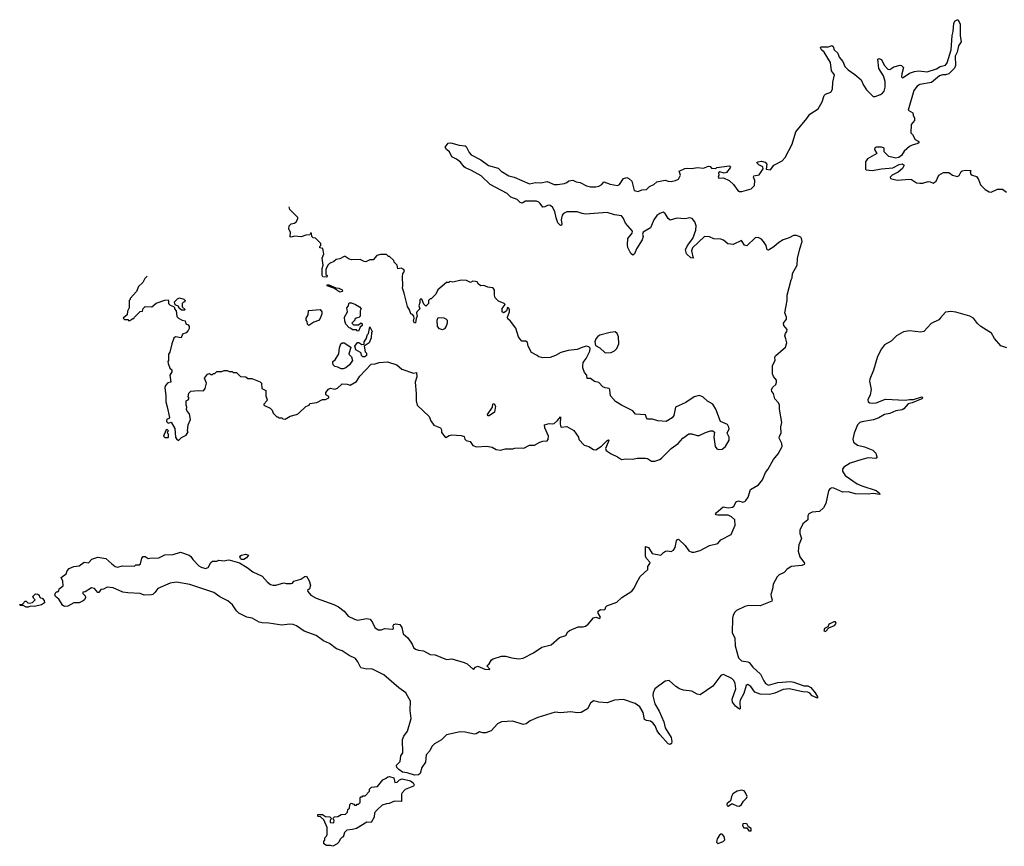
# Model space of a CAD drawing. Extents: x 1980017 to 2252640, y 74400 to 266395.
# Tile 374 of 388: x 2203712 to 2213221, y 221972 to 229958. Entities that reach past the tile are written whole.
import ezdxf

# ---------------------------------------------------------------- set-up
doc = ezdxf.new("R2010")
doc.units = 0

msp = doc.modelspace()

# ---------------------------------------------------------------- linework, layer by layer
at = {"layer": '0CON20XD'}
for points in [[(2204970, 224755), (2205055, 224760), (2205115, 224786.7), (2205195, 224790), (2205266.4, 224813.6), (2205347.5, 224785), (2205365, 224772.5), (2205383.6, 224743.6), (2205440.7, 224680.7), (2205465, 224667.5), (2205505, 224657.5), (2205533, 224667), (2205556.4, 224713.6), (2205575, 224726.7), (2205615, 224727.5), (2205635, 224736.7), (2205685, 224728.8), (2205725, 224740), (2205745, 224737.1), (2205835, 224710.8), (2205910, 224665), (2205962.4, 224622.4), (2206052.1, 224582.1), (2206104.5, 224524.5), (2206132.6, 224502.6), (2206155, 224494.3), (2206185, 224496), (2206263, 224517), (2206285, 224510), (2206335, 224510), (2206346.7, 224515), (2206360, 224535), (2206427.7, 224552.3), (2206465, 224580), (2206481.7, 224581.7), (2206507.6, 224537.6), (2206520.8, 224495), (2206509.2, 224460.8), (2206492.5, 224445), (2206493.3, 224435), (2206525, 224397.1), (2206575, 224369.4), (2206745, 224307.1), (2206790, 224285), (2206846.7, 224245), (2206885, 224196.7), (2206945, 224166.7), (2206975, 224156.7), (2207065, 224173.3), (2207096.1, 224166.1), (2207120, 224135), (2207143.3, 224085), (2207175, 224063.8), (2207205, 224063.3), (2207235, 224076.7), (2207311.2, 224068.8), (2207322.5, 224075), (2207319.3, 224100.7), (2207326.4, 224113.6), (2207345, 224120), (2207383.6, 224113.6), (2207403.3, 224085), (2207416, 224025), (2207461.2, 223985), (2207503.6, 223923.6), (2207513.9, 223893.9), (2207535, 223876.7), (2207565, 223866.7), (2207612.3, 223862.3), (2207675, 223826.7), (2207725, 223822.5), (2207835, 223776.7), (2207885, 223783.3), (2208005, 223748), (2208035, 223734), (2208095, 223680), (2208115.4, 223704.6), (2208135, 223711.5), (2208204.6, 223684.6), (2208250, 223680), (2208252.5, 223685), (2208223.6, 223716.4), (2208247.5, 223735), (2208267, 223773), (2208285, 223782.5), (2208365, 223810), (2208405, 223810), (2208465, 223793.3), (2208534.1, 223784.1), (2208575, 223788.8), (2208675, 223840), (2208755, 223896.7), (2208845, 223920), (2208925, 223990), (2208985, 224008.8), (2209006.7, 224045), (2209022.3, 224057.7), (2209105, 224093.3), (2209155, 224093.8), (2209175, 224100), (2209201.7, 224118.3), (2209255, 224180), (2209275, 224186.7), (2209316.2, 224173.8), (2209320, 224185), (2209297.5, 224225), (2209297.5, 224245), (2209320.7, 224259.3), (2209355, 224257.5), (2209365, 224262.5), (2209372.5, 224285), (2209383.9, 224296.1), (2209478.3, 224331.7), (2209527.5, 224375), (2209623, 224437), (2209647.5, 224465), (2209667.5, 224515), (2209705, 224577.5), (2209780, 224645), (2209777.5, 224675), (2209796.7, 224703.3), (2209800, 224715), (2209765, 224751.2), (2209754.5, 224774.5), (2209755, 224870), (2209785, 224858.8), (2209819.7, 224799.7), (2209905, 224783.8), (2209928.3, 224811.7), (2209950, 224825), (2209973, 224827), (2210005, 224820), (2210027.7, 224832.3), (2210042.3, 224857.7), (2210055, 224922.5), (2210065, 224937.5), (2210075, 224940), (2210139.1, 224879.1), (2210176.1, 224826.1), (2210205, 224813.8), (2210225, 224814), (2210285, 224831.2), (2210373, 224877), (2210453.6, 224896.4), (2210485, 224932.5), (2210582.5, 224985), (2210623.3, 225075), (2210620, 225125), (2210586.2, 225155), (2210555, 225171.4), (2210455, 225171.4), (2210440, 225175), (2210433.3, 225185), (2210438, 225195), (2210505, 225251.5), (2210555, 225241.1), (2210595, 225247.5), (2210610.3, 225259.7), (2210631.4, 225298.6), (2210655, 225308.8), (2210695, 225296.7), (2210715, 225303.3), (2210725.9, 225314.1), (2210746.7, 225345), (2210771.2, 225418.8), (2210847.3, 225462.7), (2210885.8, 225514.2), (2210915.8, 225584.2), (2210938.3, 225611.7), (2210992.2, 225707.8), (2211035.8, 225765), (2211076.2, 225835), (2211073.8, 225865), (2211048, 225915), (2211050, 225935), (2211067.5, 225965), (2211063.3, 226025), (2211073.8, 226065), (2211051.2, 226195), (2211050, 226235), (2211042, 226255), (2211006.2, 226295), (2210993.8, 226345), (2210977.3, 226367.3), (2210973.9, 226383.9), (2210985, 226406.7), (2211015.8, 226434.2), (2211022.5, 226455), (2211020, 226475), (2210990.8, 226510.8), (2210984, 226535), (2210984.1, 226615.9), (2211007.5, 226665), (2211003.6, 226696.4), (2211010.7, 226709.3), (2211107.5, 226795), (2211121.2, 226835), (2211112.5, 226875), (2211103.3, 226905), (2211107.5, 226925), (2211122.5, 226945), (2211123.3, 226965), (2211092.5, 227005), (2211087.5, 227025), (2211117.5, 227065), (2211117.5, 227085), (2211102.5, 227125), (2211124.2, 227245), (2211122.9, 227295), (2211162.9, 227445), (2211174, 227465), (2211176, 227505), (2211220.8, 227585), (2211225, 227650), (2211246, 227745), (2211268.8, 227815), (2211263.3, 227845), (2211255, 227856.2), (2211215, 227873.8), (2211185, 227873.8), (2211145, 227849.2), (2211085, 227831.2), (2211044.5, 227805.5), (2210995, 227762.5), (2210945, 227732.5), (2210932.5, 227735), (2210922.5, 227775), (2210896.7, 227815), (2210875, 227838.8), (2210845, 227853.8), (2210815, 227848.8), (2210735, 227772.5), (2210710.7, 227780.7), (2210683, 227823), (2210603.4, 227786.6), (2210552, 227792), (2210508.9, 227828.9), (2210485, 227838.6), (2210415, 227842.1), (2210375, 227858.9), (2210325, 227863.6), (2210211.1, 227755), (2210201.8, 227725), (2210216.7, 227655), (2210195, 227657.5), (2210151.5, 227695), (2210141.2, 227735), (2210161.8, 227775), (2210213.2, 227845), (2210243.5, 227925), (2210245.6, 227965), (2210232, 228005), (2210205.6, 228035.6), (2210185, 228042.9), (2210137.2, 228032.8), (2210059.1, 228040.9), (2209995, 228022), (2209975, 228036), (2209946.6, 228086.6), (2209926.6, 228096.6), (2209895, 228086.2), (2209864.8, 228065.1), (2209835.3, 228025), (2209802.9, 227947.1), (2209734.6, 227905.3), (2209727.8, 227885), (2209733.5, 227863.5), (2209725, 227830.8), (2209670.6, 227745), (2209651.2, 227695), (2209635, 227683.3), (2209615, 227697.5), (2209586.2, 227756.2), (2209581.1, 227781.1), (2209585.5, 227845), (2209627.5, 227895), (2209629.1, 227915), (2209561.6, 227991.6), (2209540.8, 228045), (2209525, 228061.3), (2209455, 228071.1), (2209385, 228094.8), (2209175, 228080.3), (2209145, 228083.8), (2209095, 228101.4), (2208997.6, 228102.4), (2208964, 228086), (2208951.5, 228068.5), (2208940, 228025), (2208947.4, 227982.6), (2208945, 227973.3), (2208935, 227968), (2208910.6, 227995), (2208892.2, 228045), (2208880.6, 228105), (2208857.2, 228147.2), (2208835, 228161.4), (2208815.6, 228165.6), (2208785, 228149.4), (2208765, 228146), (2208738.3, 228181.7), (2208725.5, 228195.5), (2208704.5, 228204.4), (2208596.9, 228203.1), (2208565, 228186.2), (2208545, 228191.2), (2208515, 228220), (2208455, 228242), (2208418.3, 228278.3), (2208255.6, 228365.6), (2208167.6, 228447.6), (2208075, 228501.1), (2208018.8, 228525), (2208004.2, 228535), (2207970.3, 228580.3), (2207930.9, 228610.9), (2207884, 228634), (2207862, 228682), (2207832.5, 228705), (2207820, 228725), (2207850, 228765), (2207875, 228767.5), (2207955, 228746), (2208015, 228740), (2208023.6, 228733.6), (2208051.4, 228675), (2208073.1, 228653.1), (2208165, 228604.4), (2208240.4, 228550.4), (2208334.4, 228524.4), (2208363.3, 228493.3), (2208435, 228450), (2208486.1, 228436.1), (2208635, 228372.2), (2208695, 228383.5), (2208745, 228380.8), (2208805, 228394.2), (2208875, 228366), (2208905, 228364.2), (2208975, 228376.7), (2208996.1, 228383.9), (2209015, 228400), (2209055, 228406.7), (2209085, 228390), (2209125, 228383.3), (2209185, 228352), (2209225, 228344.2), (2209275, 228342.5), (2209305, 228348), (2209334.3, 228365.7), (2209355, 228391.2), (2209415, 228369.6), (2209485, 228354.3), (2209504.6, 228365.4), (2209543.1, 228425), (2209575, 228433.6), (2209594.6, 228425), (2209625, 228396.9), (2209645, 228306.7), (2209685, 228297.5), (2209720, 228315), (2209765, 228317.5), (2209793.9, 228346.1), (2209835.7, 228364.3), (2209865, 228390), (2209945, 228407.5), (2209975, 228397.5), (2210005, 228393.3), (2210045, 228402.5), (2210075, 228417.5), (2210093.3, 228455), (2210080, 228495), (2210135, 228518.8), (2210165, 228523.8), (2210205, 228518.8), (2210255, 228531.2), (2210315, 228522), (2210365, 228543.3), (2210380.7, 228540.7), (2210395, 228522.5), (2210435, 228520), (2210445, 228530), (2210566.4, 228546.4), (2210576.7, 228536.7), (2210573.3, 228525), (2210537.5, 228482.5), (2210515, 228476), (2210473.3, 228486.7), (2210461.2, 228478.8), (2210463.3, 228455), (2210457.5, 228435), (2210465, 228427.5), (2210508.3, 228428.3), (2210564.1, 228404.1), (2210606.7, 228365), (2210648.8, 228308.8), (2210665, 228298.8), (2210685, 228296.7), (2210775, 228323.3), (2210810, 228355), (2210813, 228403), (2210800, 228435), (2210801.7, 228448.3), (2210855, 228457.5), (2210891.7, 228518.3), (2210890, 228535), (2210850, 228555), (2210835, 228570), (2210832.5, 228577.5), (2210840, 228585), (2210875, 228591.2), (2210910.7, 228580.7), (2210927, 228563), (2210920, 228515), (2210961.7, 228508.3), (2210997, 228553), (2211075, 228593.3), (2211105, 228627.5), (2211174, 228755), (2211208, 228875), (2211315, 229002.5), (2211343.7, 229046.3), (2211422.3, 229097.7), (2211463.8, 229165), (2211482.5, 229225), (2211495, 229237.5), (2211545, 229257.5), (2211563.3, 229285), (2211563.8, 229355), (2211582.5, 229425), (2211553.8, 229465), (2211543.8, 229545), (2211482.3, 229642.3), (2211455, 229666.7), (2211446.7, 229685), (2211450, 229695), (2211523.8, 229696.2), (2211555, 229706.7), (2211569.3, 229699.3), (2211576.7, 229665), (2211613.6, 229633.6), (2211627.5, 229595), (2211662.3, 229552.3), (2211682, 229505), (2211712.1, 229472.1), (2211778.8, 229428.8), (2211837.5, 229375), (2211860, 229325), (2211891.2, 229281.2), (2211956.4, 229216.4), (2211975, 229216.2), (2212025, 229234.2), (2212045, 229246.2), (2212061.7, 229268.3), (2212071.4, 229305), (2212070.3, 229360.3), (2212055.6, 229415.6), (2212008, 229485), (2212000, 229575), (2212008.3, 229581.7), (2212035, 229572.5), (2212059.6, 229519.5), (2212095, 229480), (2212115, 229477.5), (2212155, 229502.5), (2212215, 229517.5), (2212230, 229515), (2212247.5, 229495), (2212233, 229433), (2212230, 229405), (2212235, 229400), (2212245, 229400), (2212305, 229441.2), (2212355, 229458), (2212395, 229462.5), (2212475, 229454.4), (2212565, 229483.5), (2212603.3, 229506.7), (2212652.2, 229517.8), (2212669.1, 229540.9), (2212709.4, 229665), (2212717.5, 229805), (2212728.8, 229845), (2212733.8, 229925), (2212747.5, 229945), (2212765, 229957.5), (2212775, 229957.5), (2212796.2, 229915), (2212794, 229886)], [(2212794, 229886), (2212793.8, 229805), (2212806.2, 229745), (2212780, 229705), (2212765.7, 229645), (2212745.6, 229605), (2212749.4, 229515), (2212740.7, 229489.3), (2212687.1, 229432.9), (2212655, 229424.4), (2212625, 229425.7), (2212595, 229415.7), (2212518.7, 229351.3), (2212405, 229332), (2212381.2, 229315), (2212348.8, 229275), (2212292.5, 229085), (2212338.3, 229058.3), (2212340, 229035), (2212352.5, 229005), (2212352.5, 228985), (2212323.3, 228945), (2212320, 228865), (2212335, 228850), (2212360.7, 228800.7), (2212390, 228785), (2212398.3, 228771.7), (2212385, 228760), (2212333, 228747), (2212307, 228733), (2212255, 228687.5), (2212227.5, 228645), (2212203.6, 228626.4), (2212175, 228621.2), (2212107.5, 228635), (2212061.7, 228681.7), (2212060, 228715), (2212055, 228720), (2212035, 228727.5), (2211985, 228727.5), (2211970.7, 228719.3), (2211967.5, 228705), (2211990, 228665), (2211900, 228615), (2211880, 228585), (2211880, 228515), (2211888.3, 228508.3), (2211945, 228500), (2212035, 228517.5), (2212145, 228527.5), (2212205, 228559.4), (2212234.2, 228564.2), (2212253, 228553), (2212239.3, 228520.7), (2212195, 228486.2), (2212137.5, 228455), (2212120, 228435), (2212122.5, 228425), (2212186.1, 228406.1), (2212305, 228416.7), (2212325, 228412.5), (2212375, 228382.5), (2212405, 228377.5), (2212435, 228377.5), (2212485, 228393.3), (2212505, 228392.5), (2212535, 228377.5), (2212563, 228397), (2212587.5, 228455), (2212635, 228481.2), (2212685, 228482.5), (2212720, 228455), (2212765, 228442.5), (2212786.4, 228453.6), (2212805, 228490), (2212815, 228497.5), (2212845, 228503.3), (2212895, 228500), (2212900, 228495), (2212892.5, 228487.5), (2212897.5, 228465), (2212910, 228455), (2212953.9, 228443.9), (2212972, 228415), (2212991.7, 228361.7), (2213035.9, 228315.9), (2213075, 228296), (2213095, 228292.5), (2213155, 228320.8), (2213205, 228320), (2213243, 228293)], [(2204941.6, 227479.3), (2204921.3, 227458.7), (2204901.7, 227418.3), (2204860, 227380), (2204838.3, 227331.7), (2204780, 227265), (2204780, 227255), (2204770, 227245), (2204767.5, 227175), (2204751.7, 227141.7), (2204750, 227105), (2204712.5, 227075), (2204725, 227060), (2204755, 227060), (2204765, 227050), (2204775, 227052.5), (2204805, 227070), (2204815, 227070), (2204820, 227085), (2204875, 227137.5), (2204898.3, 227141.7), (2204903, 227167), (2204922.3, 227187.7), (2204986.4, 227183.6), (2205030.4, 227219.5), (2205115, 227247.5), (2205145, 227250), (2205150, 227245), (2205150, 227215), (2205165, 227200), (2205198.3, 227188.3), (2205207, 227177), (2205207.5, 227165), (2205222.5, 227145), (2205229.6, 227089.5), (2205244.2, 227074.2), (2205280, 227055), (2205310, 227050), (2205315, 227020), (2205338.3, 227008.3), (2205350, 226995), (2205350, 226975), (2205340, 226955), (2205318.3, 226931.7), (2205285, 226920), (2205270, 226885), (2205215, 226893.8), (2205199.6, 226880.5), (2205180, 226825), (2205162.5, 226745), (2205147.5, 226725), (2205147.5, 226665), (2205142.5, 226655), (2205146.2, 226635), (2205161.7, 226591.7), (2205180, 226575), (2205180, 226555), (2205163, 226523), (2205170, 226455), (2205141.7, 226448.3), (2205120, 226425), (2205113.3, 226405), (2205123.6, 226323.6), (2205123.3, 226265), (2205136.2, 226216.2), (2205160, 226115), (2205148.3, 226101.7), (2205131.7, 226098.3), (2205130, 226075), (2205145, 226060), (2205175, 226070), (2205209.3, 226009.3), (2205217.5, 225925), (2205225, 225910), (2205247, 225893), (2205275, 225922.5), (2205320, 225945), (2205340, 225975), (2205332.5, 225985), (2205340, 226045), (2205361.2, 226095), (2205351.7, 226151.7), (2205330, 226175), (2205323.6, 226193.6), (2205327.5, 226215), (2205320, 226235), (2205320, 226275), (2205340, 226285), (2205347, 226303), (2205340, 226315), (2205345, 226350), (2205365, 226367.5), (2205435, 226376.7), (2205487, 226373), (2205504.4, 226395.6), (2205515.8, 226445), (2205496.7, 226495), (2205525, 226532.5), (2205545, 226540), (2205555, 226530), (2205575, 226530), (2205585, 226540), (2205595, 226540), (2205615, 226560), (2205665, 226560), (2205685, 226570), (2205715, 226570), (2205735, 226560), (2205765, 226560), (2205775, 226550), (2205805, 226550), (2205845, 226510), (2205897, 226507), (2205915, 226490), (2205955, 226490), (2206035, 226460), (2206047.5, 226445), (2206050, 226395), (2206087.5, 226375), (2206088, 226325), (2206102.5, 226285), (2206100, 226275), (2206070, 226245), (2206070, 226235), (2206130, 226205), (2206150, 226185), (2206160, 226155), (2206195, 226120), (2206205, 226120), (2206215, 226110), (2206245, 226110), (2206253, 226103), (2206275, 226100), (2206323, 226127), (2206385, 226142.5), (2206405, 226152.5), (2206475, 226220), (2206506.7, 226233.3), (2206515, 226250), (2206581.7, 226258.3), (2206635, 226290), (2206665, 226290), (2206696.4, 226303.6), (2206698.3, 226318.3), (2206670, 226335), (2206670, 226355), (2206695, 226387.5), (2206715, 226396.7), (2206755, 226387.5), (2206780.7, 226399.3), (2206825, 226440), (2206875, 226437.5), (2206905, 226427.5), (2206966.1, 226463.9), (2206997, 226513), (2207105, 226630), (2207145, 226633.3), (2207185, 226646.7), (2207265, 226653.3), (2207355, 226622.5), (2207403, 226583), (2207515, 226542.5), (2207545, 226550), (2207547, 226507), (2207532.5, 226455), (2207542, 226345), (2207540, 226275), (2207550, 226235), (2207665.8, 226125.8), (2207681.7, 226081.7), (2207710.7, 226040.7), (2207777.5, 226015), (2207786.7, 225995), (2207785, 225970), (2207820, 225925), (2207827, 225923), (2207858.3, 225941.7), (2207885, 225948), (2207975, 225940), (2208005, 225930), (2208012.5, 225905), (2208023.8, 225893.8), (2208062.3, 225882.3), (2208086.7, 225845), (2208122.3, 225832.3), (2208225, 225838.8), (2208275, 225828.8), (2208315, 225806.2), (2208355, 225798), (2208405, 225813.3), (2208475, 225812.5), (2208495, 225820), (2208555, 225822.5), (2208581.7, 225818.3), (2208635, 225847.5), (2208683, 225847), (2208735, 225877.5), (2208765, 225887.5), (2208805, 225890), (2208816.4, 225903.6), (2208817.5, 225935), (2208783.3, 226015), (2208780, 226045), (2208827, 226057), (2208855, 226052.5), (2208875, 226056.7), (2208907.5, 226085), (2208935, 226120), (2208931.2, 226055), (2208933.6, 226033.6), (2208941.7, 226021.7), (2208995, 226026.7), (2209065, 225990), (2209110, 225925), (2209111.7, 225901.7), (2209165, 225847.5), (2209210, 225835), (2209254.1, 225804.1), (2209275, 225804), (2209331.7, 225838.3), (2209385, 225893.3), (2209398.3, 225898.3), (2209402.5, 225895), (2209396.7, 225875), (2209370, 225815), (2209376.4, 225796.4), (2209424, 225764), (2209485, 225736.2), (2209525, 225707.5), (2209567, 225717), (2209635, 225712.5), (2209675, 225722.5), (2209755, 225722.5), (2209775, 225717.5), (2209815, 225692.5), (2209845, 225693.3), (2209895, 225710), (2209915, 225723.8), (2210003.4, 225816.6), (2210071.2, 225865), (2210115, 225916.7), (2210175, 225956), (2210205, 225956), (2210255, 225941.2), (2210275, 225941.2), (2210335, 225971.2), (2210385, 225986.7), (2210407, 225987), (2210421.7, 225971.7), (2210416.7, 225925), (2210427.5, 225835), (2210445, 225813.3), (2210465, 225806.7), (2210495, 225810), (2210527.5, 225835), (2210562.5, 225895), (2210562.5, 225925), (2210543.3, 225965), (2210562.5, 226005), (2210561.7, 226021.7), (2210547, 226047), (2210480, 226075), (2210436.7, 226195), (2210405, 226242.5), (2210355, 226272.5), (2210310, 226315), (2210275, 226327.5), (2210226.7, 226313.3), (2210145, 226258.8), (2210046.7, 226213.3), (2210028.8, 226135), (2210015, 226112.5), (2209955, 226077.5), (2209875, 226082.5), (2209825, 226097.5), (2209788.3, 226098.3), (2209775, 226100), (2209765, 226110), (2209755, 226140), (2209658.3, 226148.3), (2209635, 226180), (2209523.9, 226233.9), (2209465, 226270), (2209416.7, 226325), (2209413, 226383), (2209406.1, 226396.1), (2209365, 226402.5), (2209345, 226412.5), (2209305, 226452.5), (2209263, 226463), (2209225, 226492.5), (2209191.7, 226491.7), (2209190, 226525), (2209168.3, 226548.3), (2209150, 226595), (2209150, 226615), (2209153, 226647), (2209182.5, 226685), (2209217.5, 226755), (2209220, 226785), (2209208.3, 226798.3), (2209185, 226802.5), (2209150, 226795), (2209095, 226770), (2209007.7, 226762.3), (2208938.3, 226741.7), (2208887.7, 226712.3), (2208833.6, 226693.6), (2208765, 226692.5), (2208725, 226700), (2208710, 226715), (2208653.6, 226743.6), (2208623.3, 226805), (2208615, 226840), (2208601.7, 226851.7), (2208563, 226853), (2208545, 226870), (2208530, 226895), (2208505, 226977.5), (2208452.5, 227045), (2208426.4, 227066.4), (2208423.3, 227085), (2208442.5, 227135), (2208442.5, 227155), (2208435, 227170), (2208422.5, 227177.5), (2208413.6, 227146.4), (2208398.3, 227131.7), (2208385, 227126.7), (2208370, 227135), (2208372.3, 227167.7), (2208392.5, 227195), (2208400, 227205), (2208390, 227215), (2208335, 227237.5), (2208305, 227270), (2208297.5, 227295), (2208296.7, 227345), (2208289.3, 227359.3), (2208277, 227367), (2208233, 227373), (2208195, 227390), (2208165, 227387.5), (2208143.6, 227403.6), (2208130, 227425), (2208115, 227430), (2208088.3, 227431.7), (2208065, 227420), (2208027, 227437), (2207975, 227442.5), (2207895, 227422.5), (2207865, 227427.5), (2207855, 227420), (2207835, 227420), (2207750.7, 227349.3), (2207730, 227305), (2207685, 227260), (2207675, 227260), (2207660, 227245), (2207660, 227215), (2207635, 227190), (2207615, 227210), (2207596.4, 227256.4), (2207585, 227260), (2207575, 227250), (2207577.5, 227225), (2207566.7, 227195), (2207576.1, 227163.9), (2207546.7, 227135), (2207543.3, 227125), (2207551.2, 227095), (2207540, 227070), (2207535, 227030), (2207525, 227027.5), (2207516.7, 227045), (2207521.2, 227075), (2207517.5, 227095), (2207505, 227110), (2207490, 227115), (2207477.5, 227155), (2207458.3, 227188.3), (2207426.2, 227315), (2207407.5, 227365), (2207412.5, 227385), (2207407.5, 227475), (2207413.8, 227506.2), (2207426.7, 227525), (2207422.5, 227545), (2207395, 227557.5), (2207365, 227550), (2207356.1, 227586.1), (2207330, 227615), (2207325, 227630), (2207285, 227670), (2207275, 227670), (2207255, 227690), (2207195, 227690), (2207161.7, 227678.3), (2207125, 227637.5), (2207093.6, 227636.4), (2207055, 227620), (2207038.3, 227621.7), (2207001.7, 227641.7), (2206915, 227637.5), (2206893, 227643), (2206855, 227670), (2206845, 227670), (2206805, 227647.5), (2206768.3, 227641.7), (2206745, 227622.5), (2206705, 227602.5), (2206687.5, 227585), (2206670, 227545), (2206670, 227495), (2206680, 227485), (2206678.3, 227471.7), (2206640, 227475), (2206632.5, 227485), (2206633, 227553), (2206641.2, 227585), (2206632.5, 227655), (2206650, 227695), (2206638.3, 227748.3), (2206610, 227755), (2206610, 227765), (2206620, 227775), (2206620, 227795), (2206568.3, 227848.3), (2206545, 227850), (2206531.7, 227861.7), (2206530, 227895), (2206525, 227900), (2206515, 227880), (2206475, 227877.5), (2206429.3, 227860.7), (2206365, 227866.7), (2206335, 227857.5), (2206325, 227860), (2206326.7, 227905), (2206310, 227935), (2206313.6, 227966.4), (2206333, 227987), (2206365, 227993.3), (2206382.5, 228005), (2206397.5, 228035), (2206397, 228047), (2206320, 228125), (2206313.5, 228150.8)], [(2206805, 227326.7), (2206745, 227362.5), (2206680, 227385), (2206680, 227395), (2206696.4, 227396.4), (2206765, 227367.5), (2206795, 227362.5), (2206826.4, 227346.4), (2206830, 227335), (2206825, 227332.5), (2206805, 227326.7)], [(2205305, 227150), (2205275, 227150), (2205250, 227175), (2205248.3, 227188.3), (2205211.7, 227201.7), (2205208.3, 227231.7), (2205235, 227262.5), (2205255, 227270), (2205297, 227257), (2205310, 227245), (2205305, 227230), (2205295, 227230), (2205280, 227215), (2205280, 227185), (2205308.3, 227158.3), (2205305, 227150)], [(2206985, 226950), (2206971.7, 226951.7), (2206965, 226960), (2206925, 226960), (2206908.3, 226978.3), (2206895, 226980), (2206862.5, 227015), (2206852.5, 227045), (2206850, 227085), (2206877.5, 227135), (2206870, 227175), (2206887, 227193), (2206890, 227215), (2206898.3, 227221.7), (2206915, 227223.3), (2206955, 227206.2), (2206995, 227182.5), (2207010, 227165), (2207000, 227145), (2207000, 227095), (2206988.3, 227081.7), (2206960, 227075), (2206950, 227065), (2206950, 227055), (2206920, 227025), (2206935, 227010), (2206985, 227010), (2207005, 227030), (2207018.3, 227018.3), (2207020, 227005), (2207001.7, 226988.3), (2206985, 226950)], [(2213245, 226788.1), (2213188.3, 226808.3), (2213126.4, 226876.4), (2213098.3, 226928.3), (2212993.8, 226993.8), (2212963, 227023), (2212925, 227074.2), (2212890, 227095), (2212751.7, 227131.7), (2212705, 227137.5), (2212655, 227132.5), (2212605, 227076.7), (2212590.4, 227059.5), (2212515, 227021.2), (2212444.5, 226945.5), (2212415, 226940), (2212305, 226952.7), (2212248.7, 226941.3), (2212180, 226905), (2212129.1, 226850.9), (2212065, 226816), (2212035, 226779.2), (2211995.5, 226705), (2211957.4, 226572.6), (2211921.9, 226485), (2211920, 226465), (2211934.3, 226385), (2211925.6, 226335), (2211901.9, 226285), (2211908, 226265), (2211923.3, 226255), (2211945, 226251.8), (2211985, 226257.5), (2212075, 226290.5), (2212265, 226281.9), (2212305, 226290), (2212345, 226290), (2212425, 226315.8), (2212433.3, 226305), (2212423.6, 226296.4), (2212332.5, 226255), (2212293.4, 226246.6), (2212251.2, 226198.8), (2212235, 226189.2), (2212175, 226178.6), (2212117.1, 226152.9), (2212065, 226143.1), (2212009.1, 226110.9), (2211958, 226092), (2211845, 226074.4), (2211826, 226065), (2211805, 226043.8), (2211771.4, 225965), (2211759.2, 225905), (2211766, 225875), (2211805, 225848.6), (2211871.4, 225831.4), (2211950.2, 225800.2), (2211979.4, 225769.4), (2211991.2, 225735), (2211990, 225725), (2211981.2, 225718.8), (2211905, 225724.4), (2211845, 225710.5), (2211732.5, 225675), (2211672.5, 225635), (2211660, 225615), (2211660, 225595), (2211684, 225555), (2211799.4, 225475), (2211845, 225454.1), (2211985, 225410), (2212015.7, 225385), (2212020, 225370), (2211955, 225381.2), (2211905, 225374.1), (2211785, 225378.3), (2211715, 225395.2), (2211663.2, 225393.2), (2211575, 225432.9), (2211555, 225434.4), (2211535.5, 225424.5), (2211524.6, 225405), (2211497.4, 225282.6), (2211476.3, 225243.7), (2211435, 225208.2), (2211365, 225199.1), (2211332.5, 225185), (2211323.1, 225165), (2211324.5, 225125), (2211275, 225086.7), (2211245.4, 225025), (2211246.4, 224995), (2211261.9, 224945), (2211235.4, 224884.6), (2211230.4, 224825), (2211247.8, 224767.8), (2211291.7, 224708.3), (2211290, 224695), (2211267.5, 224685), (2211163.8, 224675), (2211120.8, 224645), (2211093.8, 224616.2), (2211048, 224595), (2211026.7, 224575), (2210988.2, 224505), (2210981.8, 224455), (2210967.1, 224405), (2210968.1, 224385), (2210980.8, 224355), (2210975, 224342), (2210865, 224295.6), (2210755, 224298.8), (2210715, 224289.1), (2210635, 224251.4), (2210617.5, 224235), (2210603.7, 224206.3), (2210596.9, 224175), (2210592.2, 224035), (2210617.8, 223987.8), (2210620.4, 223910.5), (2210655, 223794), (2210683, 223763), (2210745, 223755.4), (2210758.2, 223748.3), (2210792.8, 223702.8), (2210867.7, 223635), (2210897.5, 223572.5), (2210915, 223544.5), (2210945, 223530.7), (2211035, 223554.6), (2211155, 223563.3), (2211188.9, 223558.9), (2211285, 223523.5), (2211325, 223522.2), (2211352.9, 223505), (2211395.7, 223455), (2211416.7, 223415), (2211417.5, 223402.5), (2211365, 223427.1), (2211342.2, 223452.2), (2211325, 223460.5), (2211275, 223464.6), (2211145, 223494.8), (2211085, 223486.4), (2211005, 223451.9), (2210955, 223438.9), (2210865, 223441.6), (2210810.8, 223460.8), (2210772.5, 223515), (2210743.8, 223536.2), (2210729.5, 223525), (2210705, 223450), (2210671.9, 223385), (2210666.9, 223365), (2210668.8, 223301.2), (2210665, 223297.5), (2210655, 223302.5), (2210625, 223326), (2210595.4, 223365.5), (2210593.6, 223395), (2210628.2, 223495), (2210622.3, 223545), (2210609.6, 223575), (2210590.5, 223595), (2210515, 223629.6), (2210505, 223632.5), (2210485, 223623.1), (2210405, 223519.6), (2210285, 223436.7), (2210255, 223443.5), (2210202.6, 223472.6), (2210121.7, 223481.7), (2210085, 223492.5), (2210048.5, 223515), (2209985.3, 223575.3), (2209945, 223566.2), (2209847.1, 223495), (2209830, 223455), (2209826.8, 223425), (2209847.6, 223347.6), (2209889, 223279), (2209934.6, 223175), (2209947.1, 223117.1), (2210002.5, 223022.5), (2210010, 222985), (2210005.9, 222964.1), (2209995, 222956.7), (2209975, 222963.8), (2209895, 223052), (2209869.4, 223089.4), (2209850.9, 223135), (2209828.1, 223165), (2209805, 223181.1), (2209765, 223187.5), (2209747, 223197), (2209732.9, 223265), (2209699.9, 223319.9), (2209655, 223351.2), (2209545, 223390.9), (2209456.7, 223385), (2209385, 223358.6), (2209305, 223365.6), (2209255, 223376.9), (2209225.5, 223355), (2209195, 223299.2), (2209135, 223265.6), (2209095, 223262.9), (2209035, 223270.9), (2208935, 223260.9), (2208885, 223267.3), (2208715, 223215.9), (2208643.6, 223183.6), (2208603.6, 223156.4), (2208575, 223148.2), (2208475, 223180), (2208365, 223174.5), (2208326, 223154), (2208265, 223087.8), (2208215, 223070), (2208185, 223068.6), (2208151.7, 223078.3), (2208121.7, 223058.3), (2208105, 223055.6), (2208015, 223076), (2207965, 223078.4), (2207835, 223049.3), (2207785, 223002.2), (2207717.4, 222962.6), (2207692.2, 222937.7), (2207671.5, 222895), (2207638.2, 222855), (2207630, 222785), (2207595.2, 222734.8), (2207580.5, 222675), (2207565, 222662.5), (2207525, 222660.3), (2207455, 222682.3), (2207409.2, 222689.2), (2207372.5, 222715), (2207354, 222735), (2207351.2, 222755), (2207386.8, 222793.2), (2207392, 222845), (2207410.8, 222875), (2207408, 223005), (2207421.2, 223035), (2207456.7, 223085), (2207493.9, 223206.1), (2207482, 223285), (2207486, 223375), (2207442, 223455), (2207375, 223502.5), (2207229.7, 223629.7), (2207125, 223681.2), (2207105, 223686.2), (2207065, 223683.3), (2207005, 223697.5), (2206978.6, 223755), (2206955.4, 223785.4), (2206894.3, 223815), (2206825, 223861.8), (2206770.6, 223880.6), (2206705, 223931.1), (2206645, 223958.2), (2206575, 224008.1), (2206460.6, 224050.6), (2206385, 224102.5), (2206353.9, 224116.1), (2206320.3, 224119.7), (2206245, 224107.1), (2206117.3, 224127.3), (2206055, 224130.8), (2206025, 224139.2), (2205955.8, 224175.8), (2205904.5, 224184.5), (2205826.7, 224225), (2205805.9, 224245.9), (2205765.9, 224305.9), (2205722.3, 224342.3), (2205645, 224381.4), (2205585.7, 224425.7), (2205355, 224501.2), (2205225, 224523.3), (2205165, 224513.8), (2205046.4, 224463.6), (2205016.4, 224423.6), (2204997.5, 224405), (2204985, 224401.2), (2204915, 224399.2), (2204875, 224413.8), (2204755, 224420.6), (2204708.9, 224428.9), (2204615, 224470), (2204555, 224476.7), (2204520, 224455), (2204495, 224452.5), (2204476.4, 224423.6), (2204466.7, 224423.3), (2204433, 224463), (2204405, 224470), (2204345, 224430), (2204321.7, 224428.3), (2204320, 224415), (2204343, 224393), (2204348.8, 224375), (2204339.2, 224355), (2204326, 224345), (2204285, 224325.7), (2204234, 224326), (2204176.6, 224293.4), (2204145, 224288.8), (2204129.2, 224299.2), (2204088.6, 224358.6), (2204057.5, 224385), (2204050, 224405), (2204065, 224430), (2204075, 224430), (2204088.3, 224441.7), (2204091.7, 224458.3), (2204131.7, 224488.3), (2204127.5, 224535), (2204111.7, 224568.3), (2204160, 224605), (2204170, 224635), (2204190, 224655), (2204235, 224676.7), (2204287, 224683), (2204335, 224717.5), (2204375, 224710), (2204410, 224745), (2204465, 224766.2), (2204545, 224753.3), (2204601.7, 224701.7), (2204635, 224676.7), (2204655, 224670), (2204705, 224681.2), (2204821.7, 224678.3), (2204835, 224690), (2204867, 224693), (2204878.3, 224701.7), (2204890, 224755), (2204905, 224772.5), (2204925, 224772.5), (2204953, 224753), (2204970, 224755)], [(2206505, 227002.5), (2206490, 227015), (2206488.3, 227041.7), (2206480, 227055), (2206480, 227075), (2206497.5, 227105), (2206501.7, 227148.3), (2206615, 227157.5), (2206630, 227135), (2206630, 227115), (2206615, 227070), (2206597, 227053), (2206553, 227037), (2206505, 227002.5)], [(2207795, 226962.5), (2207765, 226972.5), (2207747.5, 226995), (2207742.5, 227055), (2207755, 227080), (2207807, 227077), (2207828.3, 227068.3), (2207840, 227055), (2207840, 227025), (2207831.7, 226998.3), (2207815, 226970), (2207795, 226962.5)], [(2207045, 226700), (2207025, 226700), (2207013, 226713), (2207010, 226735), (2207003, 226743), (2206957, 226767), (2206950, 226805), (2206975, 226840), (2206988.3, 226838.3), (2207015, 226820), (2207038.3, 226821.7), (2207040, 226845), (2207057.5, 226875), (2207070, 226915), (2207080, 226925), (2207095, 226990), (2207111.7, 226951.7), (2207120, 226945), (2207110, 226935), (2207107.5, 226885), (2207087.5, 226835), (2207040, 226805), (2207048.3, 226748.3), (2207060, 226735), (2207060, 226715), (2207045, 226700)], [(2209365, 226740), (2209425, 226742.5), (2209455, 226757.5), (2209479.3, 226780.7), (2209497.5, 226825), (2209496.7, 226895), (2209482.5, 226925), (2209461.7, 226941.7), (2209415, 226936.7), (2209315, 226910), (2209295, 226897.5), (2209277.5, 226875), (2209267.5, 226845), (2209271.7, 226811.7), (2209316.4, 226786.4), (2209365, 226740)], [(2206835, 226583.8), (2206815, 226583.8), (2206785, 226600), (2206755, 226607.5), (2206740, 226625), (2206737.5, 226645), (2206737.5, 226655), (2206759.3, 226670.7), (2206795, 226730), (2206800.7, 226789.3), (2206813, 226827), (2206825, 226837.5), (2206846.1, 226836.1), (2206910, 226795), (2206890, 226725), (2206915, 226700), (2206926.7, 226665), (2206896.4, 226623.6), (2206862.5, 226595), (2206835, 226583.8)], [(2208245, 226130), (2208231.7, 226131.7), (2208230, 226145), (2208277, 226213), (2208280, 226245), (2208285, 226250), (2208295, 226247.5), (2208307.5, 226225), (2208296.7, 226165), (2208245, 226130)], [(2205145, 225920), (2205150, 225925), (2205150, 225955), (2205141.7, 225961.7), (2205140, 225975), (2205150, 225985), (2205135, 226000), (2205121.7, 225988.3), (2205100, 225935), (2205115, 225920), (2205145, 225920)], [(2205875, 224742.5), (2205855, 224744.2), (2205845, 224752), (2205837.5, 224775), (2205855, 224786), (2205893.3, 224793.3), (2205920, 224785), (2205901.7, 224758.3), (2205875, 224742.5)], [(2203795, 224283.8), (2203775, 224283.8), (2203745, 224300), (2203715, 224300), (2203711.7, 224308.3), (2203738.3, 224311.7), (2203765, 224340), (2203775, 224340), (2203790, 224325), (2203805, 224320), (2203835, 224327.5), (2203860, 224355), (2203845, 224370), (2203840, 224385), (2203865, 224410), (2203888.3, 224408.3), (2203898.3, 224398.3), (2203901.7, 224381.7), (2203911.7, 224371.7), (2203928.3, 224368.3), (2203947, 224347), (2203950, 224325), (2203922.5, 224305), (2203855, 224290), (2203815, 224292.5), (2203795, 224283.8)], [(2211495, 224047.5), (2211527.5, 224082.5), (2211581.2, 224105), (2211596, 224125), (2211590, 224140), (2211575, 224140), (2211537.7, 224122.3), (2211526.4, 224113.6), (2211518.3, 224091.7), (2211485, 224076.7), (2211477.5, 224055), (2211495, 224047.5)], [(2206735, 221972.5), (2206715, 221980), (2206675, 221980), (2206650, 221995), (2206650, 222025), (2206658.3, 222031.7), (2206660, 222055), (2206675, 222070), (2206680, 222085), (2206680, 222155), (2206648.3, 222228.3), (2206618.3, 222258.3), (2206595, 222260), (2206590, 222265), (2206591.7, 222278.3), (2206635, 222280), (2206665, 222260), (2206708.3, 222258.3), (2206720, 222245), (2206718.3, 222231.7), (2206710, 222225), (2206711.7, 222201.7), (2206745, 222200), (2206750, 222225), (2206741.7, 222231.7), (2206740, 222245), (2206751.7, 222258.3), (2206785, 222260), (2206815, 222280), (2206858.3, 222281.7), (2206878.3, 222301.7), (2206881.7, 222328.3), (2206898.3, 222341.7), (2206900, 222375), (2206911.7, 222388.3), (2206938.3, 222378.3), (2206945, 222370), (2206965, 222370), (2206971.7, 222378.3), (2206985, 222380), (2207000, 222395), (2207000, 222445), (2207005, 222450), (2207018.3, 222451.7), (2207025, 222460), (2207048.3, 222461.7), (2207090, 222505), (2207090, 222525), (2207110, 222545), (2207168.3, 222551.7), (2207217.5, 222615), (2207250.7, 222629.3), (2207267.5, 222645), (2207285, 222647.5), (2207325, 222632.5), (2207335, 222590), (2207358.3, 222591.7), (2207380, 222615), (2207404.3, 222625.7), (2207485, 222604.2), (2207511.2, 222585), (2207522.5, 222565), (2207516.1, 222553.9), (2207435, 222520), (2207405, 222490), (2207400, 222475), (2207400, 222405), (2207330.7, 222409.3), (2207280, 222385), (2207255, 222383.3), (2207211.2, 222368.8), (2207163.6, 222326.4), (2207140, 222295), (2207136.2, 222255), (2207105, 222202.5), (2207063, 222207), (2206963.9, 222146.1), (2206925, 222133.3), (2206871.7, 222128.3), (2206850, 222105), (2206835, 222060), (2206825, 222060), (2206807, 222043), (2206795, 222012.5), (2206777.5, 221995), (2206735, 221972.5)], [(2210555, 222358.8), (2210585, 222382.5), (2210595, 222383.3), (2210637.5, 222362.5), (2210665, 222360), (2210684.1, 222375.9), (2210701.7, 222408.3), (2210732.3, 222437.7), (2210737.7, 222452.3), (2210720, 222495), (2210708.1, 222508.1), (2210685, 222516), (2210640, 222505), (2210600.7, 222479.3), (2210586.7, 222455), (2210578.3, 222411.7), (2210545, 222386.7), (2210542, 222375), (2210544.2, 222364.2), (2210555, 222358.8)], [(2210775, 222122.5), (2210777.5, 222145), (2210751.7, 222161.7), (2210736.7, 222186.7), (2210725, 222192.5), (2210695, 222190), (2210692.5, 222175), (2210705, 222150), (2210735, 222150), (2210755, 222122.5), (2210775, 222122.5)], [(2210455, 222000), (2210465, 222002.5), (2210505, 222017.5), (2210522.5, 222035), (2210517, 222067), (2210495, 222090), (2210485, 222090), (2210470.7, 222079.3), (2210447.5, 222045), (2210443, 222013), (2210455, 222000)]]:
    msp.add_lwpolyline(points, dxfattribs=at)

doc.saveas('drawing.dxf')
